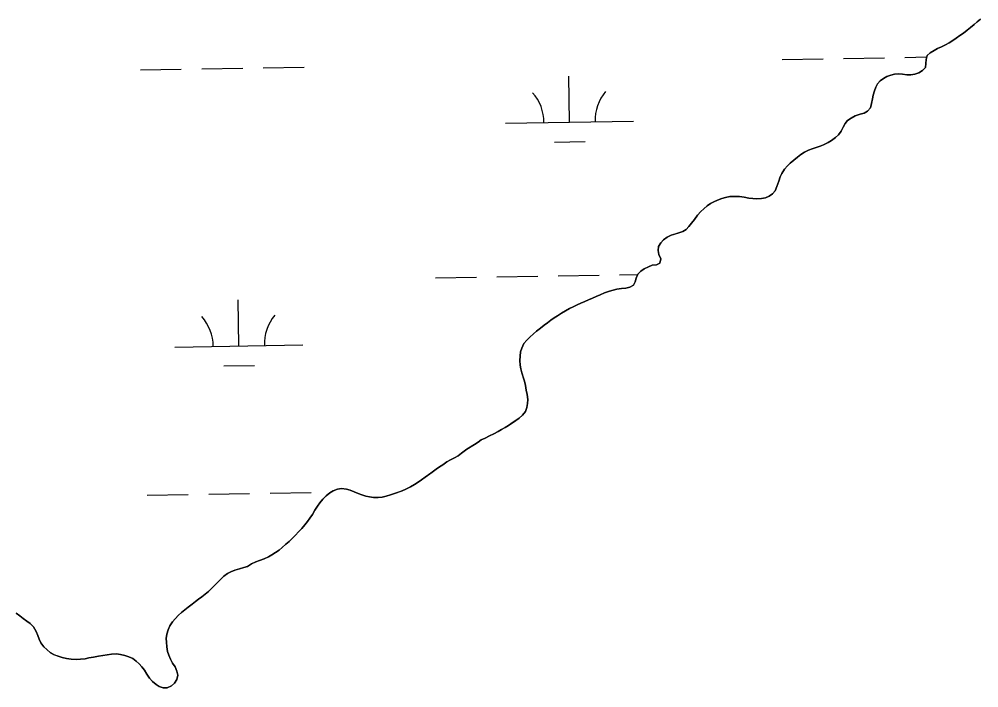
# Model space of a CAD drawing. Extents: x 3855477 to 3893699, y 299188 to 325115.
# Drawn here: x 3877088 to 3877838, y 305726 to 306249 of the extents above; entities that cross this region are included whole.
import ezdxf

# ---------------------------------------------------------------- set-up
doc = ezdxf.new("R2010")
doc.units = 0
doc.layers.add('V-TOPO-SHOR', color=7, linetype='Continuous')
doc.layers.add('V-WETL-SWMP', color=7, linetype='Continuous')

msp = doc.modelspace()

# ---------------------------------------------------------------- linework, layer by layer
at = {"layer": 'V-TOPO-SHOR'}
for points in [[(3877839.59, 306248.61), (3877836.94, 306246.57), (3877834.55, 306244.43), (3877831.81, 306242.22), (3877829.16, 306240), (3877826.24, 306237.78), (3877823.42, 306235.74), (3877820.68, 306233.7), (3877817.94, 306231.83), (3877815.12, 306230.13), (3877812.21, 306228.44), (3877809.14, 306226.93), (3877805.98, 306225.59), (3877803.25, 306224.24), (3877800.34, 306222.2), (3877797.95, 306220.33), (3877797.02, 306217.12), (3877796.88, 306213.98), (3877796.47, 306210.85), (3877794.25, 306208.36), (3877791.34, 306206.59), (3877788.28, 306205.59), (3877785.22, 306205.12), (3877781.99, 306205.1), (3877778.51, 306205.59), (3877775.47, 306205.82), (3877772.32, 306205.61), (3877769.44, 306204.8), (3877766.28, 306203.72), (3877763.64, 306202.28), (3877761.25, 306200.32), (3877759.03, 306198.09), (3877757.76, 306195.33), (3877756.66, 306192.47), (3877755.74, 306189.26), (3877755.07, 306186.31), (3877754.31, 306182.66), (3877753.47, 306179.36), (3877751.33, 306176.79), (3877748.51, 306175.09), (3877745.44, 306174.28), (3877741.59, 306172.95), (3877738.59, 306171.26), (3877735.59, 306169.31), (3877733.72, 306166.9)], [(3877733.72, 306166.9), (3877732.28, 306164.23), (3877730.65, 306161.03), (3877728.69, 306158.18), (3877726.29, 306155.96), (3877723.2, 306153.66), (3877720.38, 306152.06), (3877716.96, 306150.46), (3877714.15, 306149.38), (3877710.99, 306148.22), (3877708.01, 306147.22), (3877705.11, 306146.23), (3877701.86, 306144.54), (3877699.12, 306142.67), (3877696.47, 306140.71), (3877693.56, 306138.41), (3877690.9, 306136.11), (3877688.77, 306133.88), (3877686.28, 306131.31), (3877684.13, 306128.03), (3877682.95, 306125.26), (3877681.93, 306121.97), (3877680.46, 306117.81), (3877679.01, 306114.44), (3877677.05, 306111.95), (3877674.31, 306110.16), (3877671.5, 306108.99), (3877668.44, 306108.35), (3877664.78, 306108.07), (3877661.56, 306108.38), (3877658.51, 306108.7), (3877654.78, 306109.46), (3877651.21, 306109.88), (3877647.2, 306110.04), (3877643.54, 306109.84), (3877640.22, 306109.2), (3877637.32, 306108.29), (3877633.9, 306107.04), (3877631, 306105.79), (3877628.36, 306104.35), (3877625.8, 306102.57), (3877623.24, 306100.35), (3877621.02, 306098.3), (3877618.35, 306095.29), (3877615.94, 306092.02), (3877613.71, 306089.1), (3877611.48, 306086.35), (3877609.44, 306084.12), (3877606.79, 306082.51), (3877603.72, 306081.52), (3877600.57, 306080.53), (3877597.68, 306079.62), (3877594.6, 306078.1), (3877591.69, 306076.07), (3877589.56, 306073.75), (3877587.76, 306070.82), (3877587.44, 306067.68), (3877588.17, 306064.53), (3877589.59, 306061.2), (3877588.92, 306057.9), (3877586.28, 306056.46), (3877582.88, 306056.09), (3877580.07, 306054.91), (3877576.55, 306053.32), (3877573.99, 306051.54), (3877571.68, 306049.05), (3877570.32, 306046.11), (3877569.66, 306043.16), (3877568.31, 306040.48), (3877565.31, 306038.88), (3877562.17, 306038.24), (3877559.02, 306037.94), (3877555.35, 306037.48), (3877552.38, 306036.75), (3877549.4, 306035.85), (3877545.71, 306034.52), (3877542.29, 306033.1), (3877539.12, 306031.76), (3877536.22, 306030.41), (3877533.15, 306028.99), (3877530.34, 306027.73), (3877527.09, 306026.48), (3877524.28, 306025.31), (3877521.11, 306023.71), (3877518.21, 306022.19), (3877515.04, 306020.5), (3877511.87, 306018.73), (3877508.87, 306016.69), (3877506.23, 306015.08), (3877503.67, 306013.21), (3877500.93, 306011.17), (3877498.46, 306009.29), (3877495.45, 306006.91), (3877492.53, 306004.6), (3877489.97, 306002.47), (3877487.22, 305999.99), (3877484.91, 305997.59), (3877482.6, 305994.84), (3877480.96, 305991.21), (3877480.04, 305988.35), (3877479.55, 305985.05)], [(3877479.55, 305985.05), (3877479.31, 305981.57), (3877479.69, 305978.07), (3877480.15, 305975.1), (3877481.06, 305971.95), (3877482.05, 305968.7), (3877483.03, 305965.46), (3877483.76, 305961.96), (3877484.39, 305958.46), (3877485.2, 305955.05), (3877485.57, 305951.12), (3877485.43, 305948.07), (3877484.94, 305944.94), (3877483.84, 305941.82), (3877481.52, 305938.9), (3877478.77, 305936.42), (3877476.3, 305934.64), (3877473.48, 305932.77), (3877470.65, 305930.9), (3877467.92, 305929.21), (3877465.19, 305927.69), (3877462.38, 305926.08), (3877459.03, 305924.31), (3877455.78, 305922.71), (3877452.26, 305920.85), (3877449.18, 305919.52), (3877446.71, 305917.64), (3877443.89, 305916.04), (3877438.07, 305912.21), (3877433.92, 305909.15), (3877431.27, 305907.02), (3877428.28, 305905.42), (3877425.11, 305903.82), (3877422.38, 305902.3), (3877419.29, 305900.08), (3877416.65, 305898.56), (3877414.09, 305896.6), (3877410.82, 305894.31), (3877407.91, 305892.18), (3877405.35, 305890.31), (3877402.61, 305888.35), (3877399.96, 305886.57), (3877397.05, 305884.7), (3877393.79, 305882.75), (3877390.36, 305880.98), (3877387.46, 305879.73), (3877384.48, 305878.65), (3877381.5, 305877.57), (3877378.17, 305876.49), (3877374.92, 305875.59), (3877371.69, 305874.86), (3877368.54, 305874.48), (3877364.97, 305874.55), (3877361.93, 305875.04), (3877358.98, 305875.61), (3877355.85, 305876.54), (3877352.91, 305877.55), (3877349.79, 305878.83), (3877346.85, 305880.1), (3877343.9, 305881.02), (3877340.08, 305881.44), (3877336.76, 305880.98), (3877333.51, 305879.64), (3877330.86, 305878.12), (3877327.86, 305875.82), (3877325.28, 305873.07), (3877323.06, 305870.32), (3877321.27, 305867.83), (3877319.2, 305864.55), (3877317.23, 305861.19), (3877315.26, 305858.35), (3877313.3, 305855.68), (3877311.24, 305853.1), (3877308.84, 305850.18), (3877306.7, 305847.78), (3877303.86, 305844.78), (3877301.46, 305842.29), (3877298.99, 305840.16), (3877296.51, 305837.93), (3877293.59, 305835.46), (3877291.11, 305833.41), (3877288.29, 305831.45), (3877285.46, 305829.59), (3877282.82, 305828.15), (3877279.39, 305826.56), (3877275.88, 305825.14), (3877273.07, 305824.05), (3877269.65, 305822.72), (3877266.47, 305820.42), (3877263.5, 305819.6), (3877260.17, 305818.62), (3877256.49, 305817.64), (3877253.41, 305816.47), (3877250.77, 305814.95), (3877247.86, 305812.91), (3877245.64, 305810.68), (3877243.16, 305808.2), (3877241.02, 305805.97), (3877238.36, 305803.23), (3877235.97, 305801), (3877233.4, 305798.96)], [(3877233.4, 305798.96), (3877230.75, 305796.91), (3877228.28, 305795.04), (3877225.8, 305793.08), (3877223.24, 305791.03), (3877220.15, 305788.82), (3877217.41, 305786.6), (3877214.84, 305784.55), (3877212.45, 305782.33), (3877209.79, 305779.68), (3877207.83, 305777.27), (3877205.68, 305774.17), (3877204.32, 305770.97), (3877203.39, 305767.5), (3877202.98, 305764.28), (3877203.01, 305761.23), (3877203.47, 305757.56), (3877204.02, 305754.06), (3877204.84, 305751.17), (3877206.26, 305747.92), (3877207.95, 305744.93), (3877209.91, 305741.93), (3877211.15, 305738.68), (3877212.06, 305735.53), (3877211.21, 305732.23), (3877209.42, 305729.3), (3877207.02, 305727.08), (3877203.77, 305725.65), (3877200.55, 305725.62), (3877197.52, 305726.64), (3877194.93, 305728.16), (3877192.27, 305730.56), (3877189.96, 305733.04), (3877187.84, 305736.31), (3877185.89, 305739.39), (3877183.76, 305741.96), (3877181.79, 305744.26), (3877179.3, 305746.48), (3877176.81, 305748.44), (3877173.61, 305749.9), (3877170.49, 305750.82), (3877167.19, 305751.66), (3877164.06, 305752.16), (3877160.22, 305751.96), (3877156.64, 305751.5), (3877153.23, 305750.87), (3877150, 305750.31), (3877146.15, 305749.6), (3877142.48, 305748.97), (3877139.41, 305748.41), (3877135.92, 305747.95), (3877132.52, 305747.84), (3877128.6, 305747.9), (3877125.03, 305748.49), (3877121.65, 305749.25), (3877118.35, 305750.35), (3877114.98, 305751.54), (3877112.39, 305753.07), (3877109.47, 305755.48), (3877107.15, 305757.61), (3877104.77, 305760.79), (3877103.6, 305763.69), (3877102.43, 305766.67), (3877101.18, 305769.74), (3877099.15, 305773.36), (3877096.41, 305775.84), (3877093.82, 305777.72), (3877091.07, 305779.86), (3877088.41, 305781.83), (3877085.48, 305783.89)]]:
    msp.add_lwpolyline(points, dxfattribs=at)
at = {"layer": 'V-WETL-SWMP'}
for p, q in [((3877829.16, 306240), (3877831.81, 306242.22)), ((3877831.81, 306242.22), (3877834.55, 306244.43)), ((3877834.55, 306244.43), (3877836.94, 306246.57)), ((3877836.94, 306246.57), (3877839.59, 306248.61)), ((3877820.68, 306233.7), (3877823.41, 306235.74)), ((3877823.41, 306235.74), (3877826.24, 306237.78)), ((3877826.24, 306237.78), (3877829.16, 306240)), ((3877805.98, 306225.59), (3877809.14, 306226.93)), ((3877809.14, 306226.93), (3877812.22, 306228.44)), ((3877812.22, 306228.44), (3877815.12, 306230.13)), ((3877815.12, 306230.13), (3877817.94, 306231.83)), ((3877817.94, 306231.83), (3877820.68, 306233.7)), ((3877780.54, 306218.77), (3877797.58, 306219.05)), ((3877797.02, 306217.12), (3877797.95, 306220.33)), ((3877797.95, 306220.33), (3877800.34, 306222.2)), ((3877800.34, 306222.2), (3877803.25, 306224.24)), ((3877803.25, 306224.24), (3877805.98, 306225.59)), ((3877684.56, 306217.21), (3877716.55, 306217.73)), ((3877732.55, 306217.99), (3877764.55, 306218.51)), ((3877796.47, 306210.85), (3877796.88, 306213.98)), ((3877796.88, 306213.98), (3877797.02, 306217.12)), ((3877182.72, 306209.03), (3877214.71, 306209.55)), ((3877230.71, 306209.81), (3877262.71, 306210.33)), ((3877278.7, 306210.59), (3877310.7, 306211.11)), ((3877518.27, 306168.06), (3877517.69, 306204.06)), ((3877766.28, 306203.72), (3877769.43, 306204.8)), ((3877769.43, 306204.8), (3877772.32, 306205.62)), ((3877772.32, 306205.62), (3877775.47, 306205.82)), ((3877775.47, 306205.82), (3877778.51, 306205.59)), ((3877778.51, 306205.59), (3877781.99, 306205.1)), ((3877781.99, 306205.1), (3877785.22, 306205.13)), ((3877785.22, 306205.13), (3877788.28, 306205.59)), ((3877788.28, 306205.59), (3877791.34, 306206.59)), ((3877791.34, 306206.59), (3877794.25, 306208.36)), ((3877794.25, 306208.36), (3877796.47, 306210.85)), ((3877757.76, 306195.33), (3877759.03, 306198.09)), ((3877759.03, 306198.09), (3877761.25, 306200.32)), ((3877761.25, 306200.32), (3877763.64, 306202.28)), ((3877763.64, 306202.28), (3877766.28, 306203.72)), ((3877755.07, 306186.31), (3877755.73, 306189.26)), ((3877755.73, 306189.26), (3877756.66, 306192.47)), ((3877756.66, 306192.47), (3877757.76, 306195.33)), ((3877753.47, 306179.36), (3877754.31, 306182.66)), ((3877754.31, 306182.66), (3877755.07, 306186.31)), ((3877741.59, 306172.95), (3877745.44, 306174.28)), ((3877745.44, 306174.28), (3877748.51, 306175.09)), ((3877748.51, 306175.09), (3877751.33, 306176.79)), ((3877751.33, 306176.79), (3877753.47, 306179.36)), ((3877468.28, 306167.25), (3877568.27, 306168.87)), ((3877732.28, 306164.22), (3877733.72, 306166.9)), ((3877733.72, 306166.9), (3877735.59, 306169.31)), ((3877735.59, 306169.31), (3877738.59, 306171.26)), ((3877738.59, 306171.26), (3877741.59, 306172.95)), ((3877728.69, 306158.19), (3877730.65, 306161.03)), ((3877730.65, 306161.03), (3877732.28, 306164.22)), ((3877506.53, 306152.44), (3877530.52, 306152.83)), ((3877716.96, 306150.46), (3877720.38, 306152.06)), ((3877720.38, 306152.06), (3877723.2, 306153.66)), ((3877723.2, 306153.66), (3877726.29, 306155.96)), ((3877726.29, 306155.96), (3877728.69, 306158.19)), ((3877699.12, 306142.67), (3877701.86, 306144.54)), ((3877701.86, 306144.54), (3877705.11, 306146.23)), ((3877705.11, 306146.23), (3877708.01, 306147.22)), ((3877708.01, 306147.22), (3877710.99, 306148.22)), ((3877710.99, 306148.22), (3877714.15, 306149.38)), ((3877714.15, 306149.38), (3877716.96, 306150.46)), ((3877690.9, 306136.11), (3877693.56, 306138.41)), ((3877693.56, 306138.41), (3877696.47, 306140.71)), ((3877696.47, 306140.71), (3877699.12, 306142.67)), ((3877684.13, 306128.03), (3877686.28, 306131.31)), ((3877686.28, 306131.31), (3877688.77, 306133.88)), ((3877688.77, 306133.88), (3877690.9, 306136.11)), ((3877680.46, 306117.81), (3877681.93, 306121.97)), ((3877681.93, 306121.97), (3877682.95, 306125.26)), ((3877682.95, 306125.26), (3877684.13, 306128.03)), ((3877677.05, 306111.95), (3877679.01, 306114.44)), ((3877679.01, 306114.44), (3877680.46, 306117.81)), ((3877631, 306105.79), (3877633.9, 306107.05)), ((3877633.9, 306107.05), (3877637.32, 306108.29)), ((3877637.32, 306108.29), (3877640.22, 306109.2)), ((3877640.22, 306109.2), (3877643.54, 306109.84)), ((3877643.54, 306109.84), (3877647.2, 306110.03)), ((3877647.2, 306110.03), (3877651.21, 306109.88)), ((3877651.21, 306109.88), (3877654.78, 306109.46)), ((3877654.78, 306109.46), (3877658.51, 306108.7)), ((3877658.51, 306108.7), (3877661.56, 306108.39)), ((3877661.56, 306108.39), (3877664.78, 306108.07)), ((3877664.78, 306108.07), (3877668.44, 306108.35)), ((3877668.44, 306108.35), (3877671.5, 306108.99)), ((3877671.5, 306108.99), (3877674.31, 306110.16)), ((3877674.31, 306110.16), (3877677.05, 306111.95)), ((3877621.02, 306098.3), (3877623.24, 306100.35)), ((3877623.24, 306100.35), (3877625.8, 306102.57)), ((3877625.8, 306102.57), (3877628.36, 306104.35)), ((3877628.36, 306104.35), (3877631, 306105.79)), ((3877613.71, 306089.1), (3877615.94, 306092.02)), ((3877615.94, 306092.02), (3877618.35, 306095.29)), ((3877618.35, 306095.29), (3877621.02, 306098.3)), ((3877606.79, 306082.51), (3877609.44, 306084.12)), ((3877609.44, 306084.12), (3877611.48, 306086.35)), ((3877611.48, 306086.35), (3877613.71, 306089.1)), ((3877591.69, 306076.07), (3877594.6, 306078.11)), ((3877594.6, 306078.11), (3877597.68, 306079.62)), ((3877597.68, 306079.62), (3877603.72, 306081.52)), ((3877603.72, 306081.52), (3877606.79, 306082.51)), ((3877587.44, 306067.69), (3877587.76, 306070.82)), ((3877587.76, 306070.82), (3877589.55, 306073.75)), ((3877589.55, 306073.75), (3877591.69, 306076.07)), ((3877588.17, 306064.53), (3877587.44, 306067.69)), ((3877589.59, 306061.2), (3877588.17, 306064.53)), ((3877576.55, 306053.32), (3877580.07, 306054.92)), ((3877580.07, 306054.92), (3877582.88, 306056.09)), ((3877582.88, 306056.09), (3877586.28, 306056.46)), ((3877586.28, 306056.46), (3877588.92, 306057.9)), ((3877588.92, 306057.9), (3877589.59, 306061.2)), ((3877413.4, 306046.26), (3877445.39, 306046.79)), ((3877461.39, 306047.05), (3877493.39, 306047.57)), ((3877509.39, 306047.83), (3877541.38, 306048.35)), ((3877557.38, 306048.61), (3877571.59, 306048.84)), ((3877570.32, 306046.11), (3877571.68, 306049.05)), ((3877571.68, 306049.05), (3877573.99, 306051.54)), ((3877573.99, 306051.54), (3877576.55, 306053.32)), ((3877565.31, 306038.88), (3877568.31, 306040.48)), ((3877568.31, 306040.48), (3877569.66, 306043.16)), ((3877569.66, 306043.16), (3877570.32, 306046.11)), ((3877536.22, 306030.42), (3877539.12, 306031.76)), ((3877539.12, 306031.76), (3877542.29, 306033.1)), ((3877542.29, 306033.1), (3877545.71, 306034.52)), ((3877545.71, 306034.52), (3877549.4, 306035.85)), ((3877549.4, 306035.85), (3877552.38, 306036.75)), ((3877552.38, 306036.75), (3877555.35, 306037.49)), ((3877555.35, 306037.49), (3877559.02, 306037.94)), ((3877559.02, 306037.94), (3877562.16, 306038.24)), ((3877562.16, 306038.24), (3877565.31, 306038.88)), ((3877259.65, 305993.01), (3877259.07, 306029.01)), ((3877521.11, 306023.71), (3877524.28, 306025.31)), ((3877524.28, 306025.31), (3877527.09, 306026.48)), ((3877527.09, 306026.48), (3877530.34, 306027.73)), ((3877530.34, 306027.73), (3877533.15, 306028.99)), ((3877533.15, 306028.99), (3877536.22, 306030.42)), ((3877506.23, 306015.08), (3877508.87, 306016.69)), ((3877508.87, 306016.69), (3877511.87, 306018.73)), ((3877511.87, 306018.73), (3877515.04, 306020.51)), ((3877515.04, 306020.51), (3877518.21, 306022.19)), ((3877518.21, 306022.19), (3877521.11, 306023.71)), ((3877495.45, 306006.91), (3877498.46, 306009.29)), ((3877498.46, 306009.29), (3877500.93, 306011.17)), ((3877500.93, 306011.17), (3877503.67, 306013.21)), ((3877503.67, 306013.21), (3877506.23, 306015.08)), ((3877487.22, 305999.99), (3877489.97, 306002.47)), ((3877489.97, 306002.47), (3877492.53, 306004.6)), ((3877492.53, 306004.6), (3877495.45, 306006.91)), ((3877480.96, 305991.21), (3877482.6, 305994.84)), ((3877482.6, 305994.84), (3877484.91, 305997.59)), ((3877484.91, 305997.59), (3877487.22, 305999.99)), ((3877209.66, 305992.2), (3877309.65, 305993.83)), ((3877479.55, 305985.05), (3877480.04, 305988.35)), ((3877480.04, 305988.35), (3877480.96, 305991.21)), ((3877479.31, 305981.57), (3877479.55, 305985.05)), ((3877479.68, 305978.07), (3877479.31, 305981.57)), ((3877247.91, 305977.39), (3877271.9, 305977.78)), ((3877480.15, 305975.1), (3877479.68, 305978.07)), ((3877481.06, 305971.95), (3877480.15, 305975.1)), ((3877483.03, 305965.46), (3877481.06, 305971.95)), ((3877483.76, 305961.96), (3877483.03, 305965.46)), ((3877484.39, 305958.46), (3877483.76, 305961.96)), ((3877485.2, 305955.05), (3877484.39, 305958.46)), ((3877485.57, 305951.12), (3877485.2, 305955.05)), ((3877485.43, 305948.07), (3877485.57, 305951.12)), ((3877481.52, 305938.9), (3877483.84, 305941.83)), ((3877483.84, 305941.83), (3877484.94, 305944.94)), ((3877484.94, 305944.94), (3877485.43, 305948.07)), ((3877470.65, 305930.9), (3877476.3, 305934.64)), ((3877476.3, 305934.64), (3877478.77, 305936.42)), ((3877478.77, 305936.42), (3877481.52, 305938.9)), ((3877462.38, 305926.08), (3877465.19, 305927.69)), ((3877465.19, 305927.69), (3877467.92, 305929.21)), ((3877467.92, 305929.21), (3877470.65, 305930.9)), ((3877446.71, 305917.64), (3877449.18, 305919.52)), ((3877449.18, 305919.52), (3877452.26, 305920.86)), ((3877452.26, 305920.86), (3877455.78, 305922.71)), ((3877455.78, 305922.71), (3877459.03, 305924.31)), ((3877459.03, 305924.31), (3877462.38, 305926.08)), ((3877433.92, 305909.15), (3877438.07, 305912.22)), ((3877438.07, 305912.22), (3877443.89, 305916.04)), ((3877443.89, 305916.04), (3877446.71, 305917.64)), ((3877425.11, 305903.82), (3877428.28, 305905.42)), ((3877428.28, 305905.42), (3877431.27, 305907.02)), ((3877431.27, 305907.02), (3877433.92, 305909.15)), ((3877410.82, 305894.31), (3877414.09, 305896.6)), ((3877414.09, 305896.6), (3877416.65, 305898.56)), ((3877416.65, 305898.56), (3877419.29, 305900.08)), ((3877419.29, 305900.08), (3877422.38, 305902.3)), ((3877422.38, 305902.3), (3877425.11, 305903.82)), ((3877402.61, 305888.35), (3877405.35, 305890.31)), ((3877405.35, 305890.31), (3877410.82, 305894.31)), ((3877336.75, 305880.98), (3877340.08, 305881.44)), ((3877340.08, 305881.44), (3877343.9, 305881.02)), ((3877390.36, 305880.98), (3877393.79, 305882.75)), ((3877393.79, 305882.75), (3877397.05, 305884.7)), ((3877397.05, 305884.7), (3877399.96, 305886.57)), ((3877399.96, 305886.57), (3877402.61, 305888.35)), ((3877188.14, 305876.4), (3877220.13, 305876.92)), ((3877236.13, 305877.18), (3877268.12, 305877.7)), ((3877284.12, 305877.96), (3877316.12, 305878.48)), ((3877325.28, 305873.07), (3877327.86, 305875.82)), ((3877327.86, 305875.82), (3877330.86, 305878.12)), ((3877330.86, 305878.12), (3877333.51, 305879.64)), ((3877333.51, 305879.64), (3877336.75, 305880.98)), ((3877343.9, 305881.02), (3877346.85, 305880.1)), ((3877346.85, 305880.1), (3877349.79, 305878.83)), ((3877349.79, 305878.83), (3877352.91, 305877.55)), ((3877352.91, 305877.55), (3877355.85, 305876.54)), ((3877355.85, 305876.54), (3877358.97, 305875.61)), ((3877358.97, 305875.61), (3877361.93, 305875.04)), ((3877361.93, 305875.04), (3877364.97, 305874.55)), ((3877364.97, 305874.55), (3877368.54, 305874.49)), ((3877368.54, 305874.49), (3877371.69, 305874.87)), ((3877371.69, 305874.87), (3877374.92, 305875.59)), ((3877374.92, 305875.59), (3877378.17, 305876.49)), ((3877378.17, 305876.49), (3877381.5, 305877.57)), ((3877381.5, 305877.57), (3877387.46, 305879.73)), ((3877387.46, 305879.73), (3877390.36, 305880.98)), ((3877319.2, 305864.55), (3877321.27, 305867.83)), ((3877321.27, 305867.83), (3877323.06, 305870.32)), ((3877323.06, 305870.32), (3877325.28, 305873.07)), ((3877315.26, 305858.35), (3877317.23, 305861.19)), ((3877317.23, 305861.19), (3877319.2, 305864.55)), ((3877308.84, 305850.18), (3877311.24, 305853.1)), ((3877311.24, 305853.1), (3877313.29, 305855.68)), ((3877313.29, 305855.68), (3877315.26, 305858.35)), ((3877301.46, 305842.29), (3877303.86, 305844.78)), ((3877303.86, 305844.78), (3877306.7, 305847.78)), ((3877306.7, 305847.78), (3877308.84, 305850.18)), ((3877293.59, 305835.46), (3877296.51, 305837.93)), ((3877296.51, 305837.93), (3877298.99, 305840.16)), ((3877298.99, 305840.16), (3877301.46, 305842.29)), ((3877282.82, 305828.15), (3877285.46, 305829.59)), ((3877285.46, 305829.59), (3877288.28, 305831.45)), ((3877288.28, 305831.45), (3877291.11, 305833.41)), ((3877291.11, 305833.41), (3877293.59, 305835.46)), ((3877266.47, 305820.42), (3877269.65, 305822.72)), ((3877269.65, 305822.72), (3877273.07, 305824.05)), ((3877273.07, 305824.05), (3877275.88, 305825.14)), ((3877275.88, 305825.14), (3877279.39, 305826.56)), ((3877279.39, 305826.56), (3877282.82, 305828.15)), ((3877247.86, 305812.91), (3877250.77, 305814.95)), ((3877250.77, 305814.95), (3877253.41, 305816.47)), ((3877253.41, 305816.47), (3877256.49, 305817.64)), ((3877256.49, 305817.64), (3877260.16, 305818.62)), ((3877260.16, 305818.62), (3877263.49, 305819.6)), ((3877263.49, 305819.6), (3877266.47, 305820.42)), ((3877241.02, 305805.97), (3877243.16, 305808.2)), ((3877243.16, 305808.2), (3877245.64, 305810.68)), ((3877245.64, 305810.68), (3877247.86, 305812.91)), ((3877230.75, 305796.91), (3877233.4, 305798.96)), ((3877233.4, 305798.96), (3877235.97, 305801)), ((3877235.97, 305801), (3877238.36, 305803.23)), ((3877238.36, 305803.23), (3877241.02, 305805.97)), ((3877223.24, 305791.03), (3877225.8, 305793.08)), ((3877225.8, 305793.08), (3877228.28, 305795.04)), ((3877228.28, 305795.04), (3877230.75, 305796.91)), ((3877085.48, 305783.88), (3877088.41, 305781.83)), ((3877212.45, 305782.33), (3877214.84, 305784.55)), ((3877214.84, 305784.55), (3877217.41, 305786.6)), ((3877217.41, 305786.6), (3877220.15, 305788.82)), ((3877220.15, 305788.82), (3877223.24, 305791.03)), ((3877088.41, 305781.83), (3877091.07, 305779.86)), ((3877091.07, 305779.86), (3877093.82, 305777.72)), ((3877093.82, 305777.72), (3877096.41, 305775.85)), ((3877205.68, 305774.17), (3877207.83, 305777.27)), ((3877207.83, 305777.27), (3877209.79, 305779.68)), ((3877209.79, 305779.68), (3877212.45, 305782.33)), ((3877096.41, 305775.85), (3877099.15, 305773.36)), ((3877099.15, 305773.36), (3877101.18, 305769.75)), ((3877101.18, 305769.75), (3877102.43, 305766.67)), ((3877203.38, 305767.5), (3877204.32, 305770.97)), ((3877204.32, 305770.97), (3877205.68, 305774.17)), ((3877102.43, 305766.67), (3877103.6, 305763.69)), ((3877103.6, 305763.69), (3877104.77, 305760.79)), ((3877202.98, 305764.28), (3877203.38, 305767.5)), ((3877203.01, 305761.23), (3877202.98, 305764.28)), ((3877104.77, 305760.79), (3877107.15, 305757.61)), ((3877107.15, 305757.61), (3877109.47, 305755.48)), ((3877109.47, 305755.48), (3877112.39, 305753.07)), ((3877203.47, 305757.56), (3877203.01, 305761.23)), ((3877204.02, 305754.06), (3877203.47, 305757.56)), ((3877204.84, 305751.17), (3877204.02, 305754.06)), ((3877112.39, 305753.07), (3877114.98, 305751.55)), ((3877114.98, 305751.55), (3877118.36, 305750.35)), ((3877118.36, 305750.35), (3877121.65, 305749.25)), ((3877121.65, 305749.25), (3877125.03, 305748.49)), ((3877125.03, 305748.49), (3877128.6, 305747.9)), ((3877128.6, 305747.9), (3877132.52, 305747.84)), ((3877132.52, 305747.84), (3877135.92, 305747.95)), ((3877135.92, 305747.95), (3877139.41, 305748.41)), ((3877139.41, 305748.41), (3877142.48, 305748.97)), ((3877142.48, 305748.97), (3877146.15, 305749.6)), ((3877146.15, 305749.6), (3877150, 305750.31)), ((3877150, 305750.31), (3877153.23, 305750.87)), ((3877153.23, 305750.87), (3877156.64, 305751.5)), ((3877156.64, 305751.5), (3877160.22, 305751.96)), ((3877160.22, 305751.96), (3877164.06, 305752.16)), ((3877164.06, 305752.16), (3877167.19, 305751.67)), ((3877167.19, 305751.67), (3877170.49, 305750.82)), ((3877170.49, 305750.82), (3877173.61, 305749.9)), ((3877173.61, 305749.9), (3877176.81, 305748.44)), ((3877176.81, 305748.44), (3877179.3, 305746.48)), ((3877179.3, 305746.48), (3877181.79, 305744.26)), ((3877206.26, 305747.92), (3877204.84, 305751.17)), ((3877207.95, 305744.93), (3877206.26, 305747.92)), ((3877181.79, 305744.26), (3877183.75, 305741.96)), ((3877183.75, 305741.96), (3877185.89, 305739.39)), ((3877185.89, 305739.39), (3877187.84, 305736.31)), ((3877209.9, 305741.93), (3877207.95, 305744.93)), ((3877211.15, 305738.68), (3877209.9, 305741.93)), ((3877187.84, 305736.31), (3877189.96, 305733.04)), ((3877189.96, 305733.04), (3877192.27, 305730.56)), ((3877209.42, 305729.3), (3877211.21, 305732.23)), ((3877212.06, 305735.53), (3877211.15, 305738.68)), ((3877211.21, 305732.23), (3877212.06, 305735.53)), ((3877192.27, 305730.56), (3877194.93, 305728.16)), ((3877194.93, 305728.16), (3877197.52, 305726.63)), ((3877197.52, 305726.63), (3877200.55, 305725.62)), ((3877200.55, 305725.62), (3877203.78, 305725.65)), ((3877203.78, 305725.65), (3877207.03, 305727.08)), ((3877207.03, 305727.08), (3877209.42, 305729.3))]:
    msp.add_line(p, q, dxfattribs=at)
for centre, start, end in [((3877463.03, 306167.63), 0.16154, 41.7052), ((3877573.5, 306169.43), 140.16154, 181.7052), ((3877314.88, 305994.39), 140.16154, 181.7052), ((3877204.41, 305992.59), 0.16154, 41.7052)]:
    msp.add_arc(centre, 35.25, start, end, dxfattribs=at)

doc.saveas('drawing.dxf')
